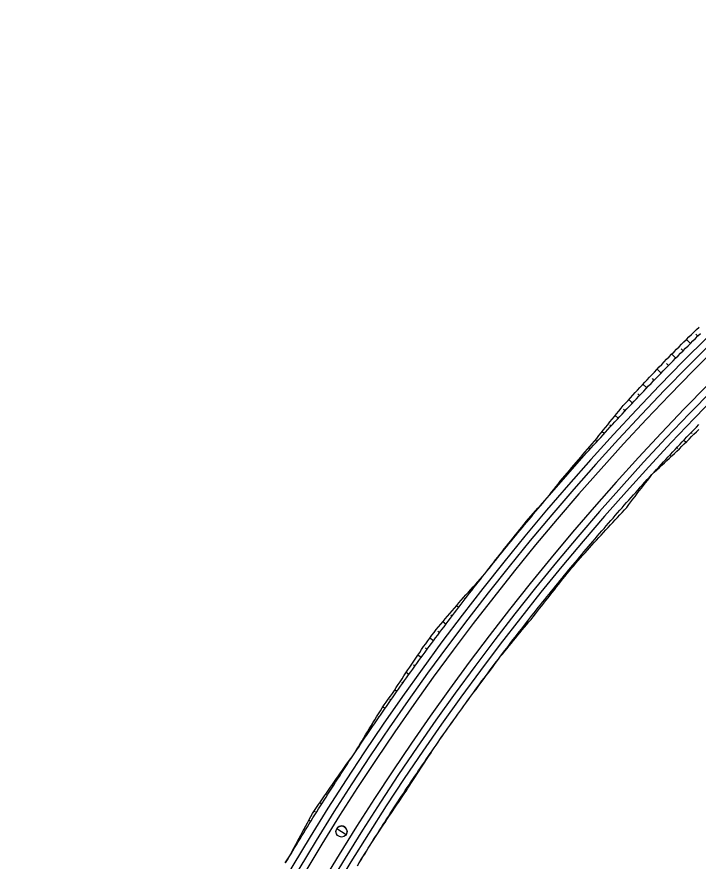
# Model space of a CAD drawing. Extents: x 6503541 to 6503743, y 5888004 to 5888145.
# Drawn here: x 6503588.85 to 6503591.205, y 5888045.189 to 5888048.108 of the extents above; entities that cross this region are included whole.
import ezdxf

# ---------------------------------------------------------------- set-up
doc = ezdxf.new("R2010")
doc.units = 0
doc.layers.add('12', color=7, linetype='Continuous')

msp = doc.modelspace()

# ---------------------------------------------------------------- linework, layer by layer
at = {"layer": '12'}
for p, q in [((6503591.1978, 5888047.0115), (6503591.2046, 5888047.0046)), ((6503591.1791, 5888046.9792), (6503591.1652, 5888046.9931)), ((6503591.1467, 5888046.9607), (6503591.1536, 5888046.9538)), ((6503591.1283, 5888046.9282), (6503591.1143, 5888046.9421)), ((6503591.096, 5888046.9095), (6503591.103, 5888046.9026)), ((6503591.0778, 5888046.8768), (6503591.064, 5888046.8903)), ((6503591.0278, 5888046.825), (6503591.0145, 5888046.8378)), ((6503591.046, 5888046.8575), (6503591.0528, 5888046.851)), ((6503590.9782, 5888046.7728), (6503590.9655, 5888046.7849)), ((6503590.9965, 5888046.8052), (6503591.003, 5888046.799)), ((6503590.9476, 5888046.7522), (6503590.9536, 5888046.7466)), ((6503590.9291, 5888046.7202), (6503590.9187, 5888046.7299)), ((6503590.9003, 5888046.6978), (6503590.9046, 5888046.6938)), ((6503590.8803, 5888046.6673), (6503590.8732, 5888046.6738)), ((6503591.1853, 5888046.6671), (6503591.1813, 5888046.6709)), ((6503590.8533, 5888046.6432), (6503590.8561, 5888046.6406)), ((6503591.1565, 5888046.6449), (6503591.1637, 5888046.638)), ((6503590.832, 5888046.6139), (6503590.827, 5888046.6184)), ((6503591.135, 5888046.6157), (6503591.1318, 5888046.6187)), ((6503590.8058, 5888046.589), (6503590.8079, 5888046.5871)), ((6503591.1072, 5888046.5924), (6503591.112, 5888046.5879)), ((6503590.784, 5888046.5602), (6503590.7802, 5888046.5635)), ((6503591.0842, 5888046.5646), (6503591.0826, 5888046.5661)), ((6503590.7586, 5888046.5346), (6503590.7602, 5888046.5332)), ((6503591.0582, 5888046.5396), (6503591.0592, 5888046.5387)), ((6503590.7365, 5888046.5061), (6503590.7339, 5888046.5084)), ((6503590.712, 5888046.4797), (6503590.713, 5888046.4789)), ((6503590.6895, 5888046.4516), (6503590.6889, 5888046.4521)), ((6503590.4655, 5888046.1797), (6503590.4654, 5888046.1798)), ((6503590.4423, 5888046.1522), (6503590.4432, 5888046.1515)), ((6503590.4211, 5888046.1231), (6503590.4172, 5888046.1261)), ((6503590.3961, 5888046.0969), (6503590.399, 5888046.0947)), ((6503590.377, 5888046.0661), (6503590.3694, 5888046.072)), ((6503590.3506, 5888046.041), (6503590.3552, 5888046.0375)), ((6503590.3335, 5888046.0088), (6503590.3228, 5888046.0169)), ((6503590.2903, 5888045.9512), (6503590.2777, 5888045.9605)), ((6503590.3057, 5888045.9846), (6503590.3118, 5888045.98)), ((6503590.2477, 5888045.8932), (6503590.2361, 5888045.9016)), ((6503590.2627, 5888045.9268), (6503590.2689, 5888045.9222)), ((6503590.2213, 5888045.8678), (6503590.2265, 5888045.864)), ((6503590.2055, 5888045.8348), (6503590.196, 5888045.8416)), ((6503590.1803, 5888045.8085), (6503590.1845, 5888045.8055)), ((6503590.1637, 5888045.7762), (6503590.1564, 5888045.7813)), ((6503590.1394, 5888045.7493), (6503590.143, 5888045.7467)), ((6503590.1224, 5888045.7172), (6503590.1149, 5888045.7224)), ((6503590.0989, 5888045.6897), (6503590.102, 5888045.6876)), ((6503590.0816, 5888045.6579), (6503590.0769, 5888045.6611)), ((6503590.0598, 5888045.6292), (6503590.0614, 5888045.6281)), ((6503590.0413, 5888045.5982), (6503590.0395, 5888045.5994)), ((6503590.0181, 5888045.5636), (6503590.0182, 5888045.5636)), ((6503590.0012, 5888045.5391), (6503590.0007, 5888045.5395)), ((6503589.9798, 5888045.5102), (6503589.982, 5888045.5086)), ((6503589.9607, 5888045.4796), (6503589.9591, 5888045.4808)), ((6503589.9384, 5888045.4513), (6503589.9428, 5888045.4482)), ((6503589.9206, 5888045.4198), (6503589.9179, 5888045.4217)), ((6503589.8975, 5888045.392), (6503589.9041, 5888045.3875)), ((6503589.8812, 5888045.3598), (6503589.8772, 5888045.3623)), ((6503589.8593, 5888045.3311), (6503589.8664, 5888045.3271)), ((6503589.8448, 5888045.298), (6503589.8421, 5888045.2995)), ((6503589.825, 5888045.2678), (6503589.8287, 5888045.2658)), ((6503589.809, 5888045.2355), (6503589.808, 5888045.236)), ((6503589.7912, 5888045.2042), (6503589.7914, 5888045.2041))]:
    msp.add_line(p, q, dxfattribs=at)
for points in [[(6503589.7789, 5888045.1832), (6503589.7851, 5888045.1937), (6503589.7914, 5888045.2041), (6503589.7976, 5888045.2145), (6503589.8039, 5888045.2249), (6503589.8102, 5888045.2353), (6503589.8164, 5888045.2457), (6503589.8227, 5888045.2561), (6503589.8291, 5888045.2665), (6503589.8354, 5888045.2768), (6503589.8417, 5888045.2872), (6503589.8481, 5888045.2975), (6503589.8545, 5888045.3079), (6503589.8608, 5888045.3182), (6503589.8672, 5888045.3285), (6503589.8736, 5888045.3388), (6503589.8801, 5888045.3491), (6503589.8865, 5888045.3594), (6503589.893, 5888045.3697), (6503589.8994, 5888045.38), (6503589.9059, 5888045.3903), (6503589.9124, 5888045.4005), (6503589.9189, 5888045.4108), (6503589.9254, 5888045.421), (6503589.932, 5888045.4313), (6503589.9385, 5888045.4415), (6503589.9451, 5888045.4517), (6503589.9517, 5888045.4619), (6503589.9582, 5888045.4721), (6503589.9649, 5888045.4823), (6503589.9715, 5888045.4925), (6503589.9781, 5888045.5027), (6503589.9847, 5888045.5129), (6503589.9914, 5888045.523), (6503589.9981, 5888045.5332), (6503590.0048, 5888045.5433), (6503590.0115, 5888045.5534), (6503590.0182, 5888045.5636), (6503590.0249, 5888045.5737), (6503590.0316, 5888045.5838), (6503590.0384, 5888045.5939), (6503590.0451, 5888045.604), (6503590.0519, 5888045.614), (6503590.0587, 5888045.6241), (6503590.0655, 5888045.6342), (6503590.0723, 5888045.6442), (6503590.0792, 5888045.6543), (6503590.086, 5888045.6643), (6503590.0929, 5888045.6743), (6503590.0998, 5888045.6843), (6503590.1066, 5888045.6943), (6503590.1135, 5888045.7043), (6503590.1205, 5888045.7143), (6503590.1274, 5888045.7243), (6503590.1343, 5888045.7343), (6503590.1413, 5888045.7442), (6503590.1482, 5888045.7542), (6503590.1552, 5888045.7641), (6503590.1622, 5888045.774), (6503590.1692, 5888045.7839), (6503590.1762, 5888045.7939), (6503590.1833, 5888045.8038), (6503590.1903, 5888045.8137), (6503590.1974, 5888045.8235), (6503590.2044, 5888045.8334), (6503590.2115, 5888045.8433), (6503590.2186, 5888045.8531), (6503590.2257, 5888045.863), (6503590.2329, 5888045.8728), (6503590.24, 5888045.8826), (6503590.2471, 5888045.8925), (6503590.2543, 5888045.9023), (6503590.2615, 5888045.9121), (6503590.2687, 5888045.9219), (6503590.2759, 5888045.9316), (6503590.2831, 5888045.9414), (6503590.2903, 5888045.9512), (6503590.2976, 5888045.9609), (6503590.3048, 5888045.9706), (6503590.3121, 5888045.9804), (6503590.3194, 5888045.9901), (6503590.3267, 5888045.9998), (6503590.334, 5888046.0095), (6503590.3413, 5888046.0192), (6503590.3486, 5888046.0289), (6503590.356, 5888046.0386), (6503590.3633, 5888046.0482), (6503590.3707, 5888046.0579), (6503590.3781, 5888046.0675), (6503590.3855, 5888046.0771), (6503590.3929, 5888046.0868), (6503590.4003, 5888046.0964), (6503590.4077, 5888046.106), (6503590.4152, 5888046.1156), (6503590.4226, 5888046.1252), (6503590.4301, 5888046.1347), (6503590.4376, 5888046.1443), (6503590.4451, 5888046.1539), (6503590.4526, 5888046.1634), (6503590.4601, 5888046.1729), (6503590.4677, 5888046.1825), (6503590.4752, 5888046.192), (6503590.4828, 5888046.2015), (6503590.4904, 5888046.211), (6503590.498, 5888046.2204), (6503590.5056, 5888046.2299), (6503590.5132, 5888046.2394), (6503590.5208, 5888046.2488), (6503590.5284, 5888046.2583), (6503590.5361, 5888046.2677), (6503590.5437, 5888046.2771), (6503590.5514, 5888046.2865), (6503590.5591, 5888046.2959), (6503590.5668, 5888046.3053), (6503590.5745, 5888046.3147), (6503590.5822, 5888046.3241), (6503590.59, 5888046.3334), (6503590.5977, 5888046.3428), (6503590.6055, 5888046.3521), (6503590.6133, 5888046.3615), (6503590.6211, 5888046.3708), (6503590.6289, 5888046.3801), (6503590.6367, 5888046.3894), (6503590.6445, 5888046.3987), (6503590.6523, 5888046.408), (6503590.6602, 5888046.4172), (6503590.6681, 5888046.4265), (6503590.6759, 5888046.4357), (6503590.6838, 5888046.445), (6503590.6917, 5888046.4542), (6503590.6996, 5888046.4634), (6503590.7076, 5888046.4726), (6503590.7155, 5888046.4818), (6503590.7234, 5888046.491), (6503590.7314, 5888046.5001), (6503590.7394, 5888046.5093), (6503590.7474, 5888046.5185), (6503590.7554, 5888046.5276), (6503590.7634, 5888046.5367), (6503590.7714, 5888046.5458), (6503590.7794, 5888046.555), (6503590.7875, 5888046.5641), (6503590.7955, 5888046.5731), (6503590.8036, 5888046.5822), (6503590.8117, 5888046.5913), (6503590.8198, 5888046.6003), (6503590.8279, 5888046.6094), (6503590.836, 5888046.6184), (6503590.8441, 5888046.6274), (6503590.8523, 5888046.6364), (6503590.8604, 5888046.6454), (6503590.8686, 5888046.6544), (6503590.8768, 5888046.6634), (6503590.885, 5888046.6724), (6503590.8932, 5888046.6813), (6503590.9014, 5888046.6903), (6503590.9096, 5888046.6992), (6503590.9178, 5888046.7081), (6503590.9261, 5888046.717), (6503590.9344, 5888046.7259), (6503590.9426, 5888046.7348), (6503590.9509, 5888046.7437), (6503590.9592, 5888046.7526), (6503590.9675, 5888046.7614), (6503590.9759, 5888046.7703), (6503590.9842, 5888046.7791), (6503590.9925, 5888046.7879), (6503591.0009, 5888046.7968), (6503591.0093, 5888046.8056), (6503591.0176, 5888046.8144), (6503591.026, 5888046.8231), (6503591.0344, 5888046.8319), (6503591.0428, 5888046.8407), (6503591.0513, 5888046.8494), (6503591.0597, 5888046.8581), (6503591.0682, 5888046.8669), (6503591.0766, 5888046.8756), (6503591.0851, 5888046.8843), (6503591.0936, 5888046.893), (6503591.1021, 5888046.9016), (6503591.1106, 5888046.9103), (6503591.1191, 5888046.919), (6503591.1276, 5888046.9276), (6503591.1362, 5888046.9362), (6503591.1447, 5888046.9449), (6503591.1533, 5888046.9535), (6503591.1619, 5888046.9621), (6503591.1705, 5888046.9707), (6503591.1791, 5888046.9792), (6503591.1877, 5888046.9878), (6503591.1963, 5888046.9963), (6503591.2049, 5888047.0049), (6503591.2136, 5888047.0134)], [(6503590.6758, 5888046.4358), (6503590.6835, 5888046.4452), (6503590.691, 5888046.4548), (6503590.6985, 5888046.4644), (6503590.706, 5888046.474), (6503590.7135, 5888046.4835), (6503590.7211, 5888046.493), (6503590.7289, 5888046.5023), (6503590.7366, 5888046.5117), (6503590.7444, 5888046.521), (6503590.7522, 5888046.5303), (6503590.7601, 5888046.5396), (6503590.7679, 5888046.5489), (6503590.7757, 5888046.5582), (6503590.7836, 5888046.5675), (6503590.7914, 5888046.5768), (6503590.7993, 5888046.586), (6503590.8072, 5888046.5953), (6503590.8151, 5888046.6045), (6503590.823, 5888046.6137), (6503590.831, 5888046.6229), (6503590.8389, 5888046.6321), (6503590.8469, 5888046.6413), (6503590.8547, 5888046.6507), (6503590.8623, 5888046.6602), (6503590.8699, 5888046.6697), (6503590.8775, 5888046.6792), (6503590.8852, 5888046.6887), (6503590.8928, 5888046.6981), (6503590.9005, 5888046.7076), (6503590.9082, 5888046.717), (6503590.9159, 5888046.7265), (6503590.9236, 5888046.7359), (6503590.9313, 5888046.7454), (6503590.9391, 5888046.7548), (6503590.9468, 5888046.7642), (6503590.9549, 5888046.7733), (6503590.9631, 5888046.7823), (6503590.9713, 5888046.7912), (6503590.9796, 5888046.8002), (6503590.9879, 5888046.8091), (6503590.9961, 5888046.818), (6503591.0044, 5888046.827), (6503591.0127, 5888046.8359), (6503591.021, 5888046.8447), (6503591.0294, 5888046.8536), (6503591.0377, 5888046.8625), (6503591.0461, 5888046.8713), (6503591.0544, 5888046.8802), (6503591.0628, 5888046.889), (6503591.0712, 5888046.8978), (6503591.0796, 5888046.9066), (6503591.088, 5888046.9154), (6503591.0965, 5888046.9242), (6503591.1051, 5888046.9328), (6503591.1136, 5888046.9414), (6503591.1222, 5888046.9501), (6503591.1308, 5888046.9587), (6503591.1394, 5888046.9673), (6503591.148, 5888046.976), (6503591.1566, 5888046.9846), (6503591.1652, 5888046.9931), (6503591.1739, 5888047.0016), (6503591.1826, 5888047.0101), (6503591.1914, 5888047.0186), (6503591.2001, 5888047.0271), (6503591.2088, 5888047.0356)], [(6503590.0333, 5888045.1836), (6503590.0395, 5888045.1937), (6503590.0457, 5888045.2038), (6503590.052, 5888045.2139), (6503590.0582, 5888045.2239), (6503590.0645, 5888045.234), (6503590.0708, 5888045.244), (6503590.0771, 5888045.2541), (6503590.0834, 5888045.2641), (6503590.0897, 5888045.2741), (6503590.0961, 5888045.2842), (6503590.1024, 5888045.2942), (6503590.1088, 5888045.3042), (6503590.1152, 5888045.3142), (6503590.1216, 5888045.3241), (6503590.128, 5888045.3341), (6503590.1344, 5888045.3441), (6503590.1408, 5888045.354), (6503590.1473, 5888045.364), (6503590.1537, 5888045.3739), (6503590.1602, 5888045.3839), (6503590.1667, 5888045.3938), (6503590.1732, 5888045.4037), (6503590.1797, 5888045.4136), (6503590.1862, 5888045.4235), (6503590.1928, 5888045.4334), (6503590.1993, 5888045.4433), (6503590.2059, 5888045.4532), (6503590.2124, 5888045.463), (6503590.219, 5888045.4729), (6503590.2256, 5888045.4827), (6503590.2323, 5888045.4926), (6503590.2389, 5888045.5024), (6503590.2455, 5888045.5122), (6503590.2522, 5888045.522), (6503590.2589, 5888045.5318), (6503590.2655, 5888045.5416), (6503590.2722, 5888045.5514), (6503590.2789, 5888045.5612), (6503590.2857, 5888045.5709), (6503590.2924, 5888045.5807), (6503590.2991, 5888045.5904), (6503590.3059, 5888045.6002), (6503590.3127, 5888045.6099), (6503590.3195, 5888045.6196), (6503590.3263, 5888045.6293), (6503590.3331, 5888045.639), (6503590.3399, 5888045.6487), (6503590.3467, 5888045.6584), (6503590.3536, 5888045.6681), (6503590.3605, 5888045.6778), (6503590.3673, 5888045.6874), (6503590.3742, 5888045.6971), (6503590.3811, 5888045.7067), (6503590.388, 5888045.7163), (6503590.395, 5888045.7259), (6503590.4019, 5888045.7356), (6503590.4089, 5888045.7452), (6503590.4158, 5888045.7547), (6503590.4228, 5888045.7643), (6503590.4298, 5888045.7739), (6503590.4368, 5888045.7835), (6503590.4438, 5888045.793), (6503590.4509, 5888045.8026), (6503590.4579, 5888045.8121), (6503590.465, 5888045.8216), (6503590.472, 5888045.8311), (6503590.4791, 5888045.8407), (6503590.4862, 5888045.8502), (6503590.4933, 5888045.8596), (6503590.5004, 5888045.8691), (6503590.5076, 5888045.8786), (6503590.5147, 5888045.888), (6503590.5219, 5888045.8975), (6503590.529, 5888045.9069), (6503590.5362, 5888045.9164), (6503590.5434, 5888045.9258), (6503590.5506, 5888045.9352), (6503590.5578, 5888045.9446), (6503590.5651, 5888045.954), (6503590.5723, 5888045.9634), (6503590.5796, 5888045.9728), (6503590.5868, 5888045.9821), (6503590.5941, 5888045.9915), (6503590.6014, 5888046.0008), (6503590.6087, 5888046.0102), (6503590.616, 5888046.0195), (6503590.6234, 5888046.0288), (6503590.6307, 5888046.0381), (6503590.6381, 5888046.0474), (6503590.6455, 5888046.0567), (6503590.6528, 5888046.066), (6503590.6602, 5888046.0752), (6503590.6676, 5888046.0845), (6503590.6751, 5888046.0937), (6503590.6825, 5888046.103), (6503590.6899, 5888046.1122), (6503590.6974, 5888046.1214), (6503590.7049, 5888046.1306), (6503590.7123, 5888046.1398), (6503590.7198, 5888046.149), (6503590.7273, 5888046.1582), (6503590.7348, 5888046.1673), (6503590.7424, 5888046.1765), (6503590.7499, 5888046.1857), (6503590.7575, 5888046.1948), (6503590.765, 5888046.2039), (6503590.7726, 5888046.213), (6503590.7802, 5888046.2221), (6503590.7878, 5888046.2312), (6503590.7954, 5888046.2403), (6503590.8031, 5888046.2494), (6503590.8107, 5888046.2585), (6503590.8183, 5888046.2675), (6503590.826, 5888046.2766), (6503590.8337, 5888046.2856), (6503590.8414, 5888046.2946), (6503590.8491, 5888046.3036), (6503590.8568, 5888046.3126), (6503590.8645, 5888046.3216), (6503590.8722, 5888046.3306), (6503590.88, 5888046.3396), (6503590.8877, 5888046.3486), (6503590.8955, 5888046.3575), (6503590.9033, 5888046.3665), (6503590.9111, 5888046.3754), (6503590.9189, 5888046.3843), (6503590.9267, 5888046.3932), (6503590.9345, 5888046.4021), (6503590.9424, 5888046.411), (6503590.9502, 5888046.4199), (6503590.9581, 5888046.4288), (6503590.966, 5888046.4376), (6503590.9739, 5888046.4465), (6503590.9818, 5888046.4553), (6503590.9897, 5888046.4641), (6503590.9976, 5888046.4729), (6503591.0056, 5888046.4818), (6503591.0135, 5888046.4906), (6503591.0215, 5888046.4993), (6503591.0294, 5888046.5081), (6503591.0374, 5888046.5169), (6503591.0454, 5888046.5256), (6503591.0534, 5888046.5344), (6503591.0614, 5888046.5431), (6503591.0695, 5888046.5518), (6503591.0775, 5888046.5605), (6503591.0856, 5888046.5692), (6503591.0936, 5888046.5779), (6503591.1017, 5888046.5866), (6503591.1098, 5888046.5953), (6503591.1179, 5888046.6039), (6503591.126, 5888046.6126), (6503591.1341, 5888046.6212), (6503591.1423, 5888046.6298), (6503591.1504, 5888046.6384), (6503591.1586, 5888046.647), (6503591.1667, 5888046.6556), (6503591.1749, 5888046.6642), (6503591.1831, 5888046.6728), (6503591.1913, 5888046.6813), (6503591.1995, 5888046.6899), (6503591.2077, 5888046.6984)], [(6503591.0456, 5888046.5254), (6503591.054, 5888046.5338), (6503591.0627, 5888046.5419), (6503591.0715, 5888046.55), (6503591.0802, 5888046.558), (6503591.089, 5888046.566), (6503591.0978, 5888046.5741), (6503591.1062, 5888046.5824), (6503591.1147, 5888046.5907), (6503591.1234, 5888046.5988), (6503591.132, 5888046.6069), (6503591.1407, 5888046.615), (6503591.1491, 5888046.6234), (6503591.1575, 5888046.6318), (6503591.1659, 5888046.6401), (6503591.1743, 5888046.6485), (6503591.1827, 5888046.6568), (6503591.1911, 5888046.6651), (6503591.1996, 5888046.6734), (6503591.208, 5888046.6817)], [(6503590.5148, 5888045.888), (6503590.5221, 5888045.8973), (6503590.5296, 5888045.9065), (6503590.5371, 5888045.9157), (6503590.5446, 5888045.9249), (6503590.5521, 5888045.9341), (6503590.5596, 5888045.9432), (6503590.5672, 5888045.9524), (6503590.5747, 5888045.9615), (6503590.5823, 5888045.9707), (6503590.5898, 5888045.9798), (6503590.5974, 5888045.9889), (6503590.605, 5888045.998), (6503590.6126, 5888046.0071), (6503590.6203, 5888046.0162), (6503590.6279, 5888046.0252), (6503590.6354, 5888046.0344), (6503590.6426, 5888046.0438), (6503590.6499, 5888046.0532), (6503590.6572, 5888046.0625), (6503590.6644, 5888046.0719), (6503590.6717, 5888046.0812), (6503590.6791, 5888046.0905), (6503590.6864, 5888046.0998), (6503590.6937, 5888046.1091), (6503590.7011, 5888046.1184), (6503590.7084, 5888046.1277), (6503590.7158, 5888046.137), (6503590.7232, 5888046.1463), (6503590.7306, 5888046.1555), (6503590.738, 5888046.1648), (6503590.7454, 5888046.174), (6503590.7529, 5888046.1832), (6503590.7603, 5888046.1924), (6503590.7678, 5888046.2016), (6503590.7754, 5888046.2107), (6503590.783, 5888046.2198), (6503590.7907, 5888046.2288), (6503590.7986, 5888046.2376), (6503590.8065, 5888046.2465), (6503590.8144, 5888046.2553), (6503590.8224, 5888046.2641), (6503590.8303, 5888046.2729), (6503590.8383, 5888046.2817), (6503590.8463, 5888046.2904), (6503590.8542, 5888046.2992), (6503590.8622, 5888046.308), (6503590.8703, 5888046.3167), (6503590.8783, 5888046.3254), (6503590.8863, 5888046.3341), (6503590.8943, 5888046.3428), (6503590.9024, 5888046.3515), (6503590.9105, 5888046.3602), (6503590.9185, 5888046.3689), (6503590.9266, 5888046.3775), (6503590.9347, 5888046.3862), (6503590.9428, 5888046.3948), (6503590.951, 5888046.4034), (6503590.9587, 5888046.4124), (6503590.9659, 5888046.4219), (6503590.973, 5888046.4313), (6503590.9802, 5888046.4408), (6503590.9875, 5888046.4502), (6503590.9947, 5888046.4597), (6503591.0019, 5888046.4691), (6503591.0092, 5888046.4785), (6503591.0164, 5888046.4879), (6503591.0237, 5888046.4973), (6503591.031, 5888046.5067), (6503591.0383, 5888046.516), (6503591.0456, 5888046.5254)], [(6503590.4677, 5888046.1825), (6503590.4751, 5888046.192), (6503590.4826, 5888046.2017), (6503590.49, 5888046.2113), (6503590.4975, 5888046.2208), (6503590.505, 5888046.2304), (6503590.5125, 5888046.24), (6503590.52, 5888046.2495), (6503590.5275, 5888046.259), (6503590.535, 5888046.2686), (6503590.5426, 5888046.2781), (6503590.5501, 5888046.2876), (6503590.5577, 5888046.2971), (6503590.5653, 5888046.3066), (6503590.5729, 5888046.3161), (6503590.5805, 5888046.3255), (6503590.5881, 5888046.335), (6503590.5958, 5888046.3444), (6503590.6034, 5888046.3539), (6503590.6111, 5888046.3633), (6503590.6187, 5888046.3727), (6503590.6264, 5888046.3821), (6503590.6346, 5888046.3911), (6503590.6429, 5888046.4001), (6503590.6511, 5888046.409), (6503590.6593, 5888046.418), (6503590.6676, 5888046.4269), (6503590.6758, 5888046.4358)], [(6503590.0181, 5888045.5636), (6503590.0243, 5888045.574), (6503590.0306, 5888045.5845), (6503590.0368, 5888045.5949), (6503590.0431, 5888045.6053), (6503590.0494, 5888045.6158), (6503590.0557, 5888045.6262), (6503590.062, 5888045.6366), (6503590.0683, 5888045.647), (6503590.0746, 5888045.6574), (6503590.0809, 5888045.6678), (6503590.0873, 5888045.6781), (6503590.0937, 5888045.6885), (6503590.1001, 5888045.6989), (6503590.1065, 5888045.7092), (6503590.1129, 5888045.7196), (6503590.1199, 5888045.7295), (6503590.1269, 5888045.7394), (6503590.134, 5888045.7493), (6503590.1411, 5888045.7592), (6503590.1482, 5888045.7691), (6503590.155, 5888045.7791), (6503590.1616, 5888045.7893), (6503590.1683, 5888045.7995), (6503590.175, 5888045.8097), (6503590.1816, 5888045.8198), (6503590.1883, 5888045.83), (6503590.1951, 5888045.8401), (6503590.2018, 5888045.8503), (6503590.2085, 5888045.8604), (6503590.2153, 5888045.8705), (6503590.2221, 5888045.8806), (6503590.2288, 5888045.8907), (6503590.2357, 5888045.9008), (6503590.2425, 5888045.9109), (6503590.2493, 5888045.921), (6503590.2561, 5888045.9311), (6503590.2633, 5888045.9409), (6503590.2705, 5888045.9507), (6503590.2777, 5888045.9605), (6503590.2849, 5888045.9703), (6503590.2922, 5888045.9801), (6503590.2999, 5888045.9895), (6503590.3077, 5888045.9989), (6503590.3155, 5888046.0082), (6503590.3233, 5888046.0175), (6503590.3312, 5888046.0268), (6503590.339, 5888046.0362), (6503590.3469, 5888046.0455), (6503590.3548, 5888046.0547), (6503590.3626, 5888046.064), (6503590.3705, 5888046.0733), (6503590.3784, 5888046.0826), (6503590.3865, 5888046.0917), (6503590.3946, 5888046.1008), (6503590.4027, 5888046.1099), (6503590.4108, 5888046.119), (6503590.4189, 5888046.1281), (6503590.427, 5888046.1371), (6503590.4352, 5888046.1462), (6503590.4434, 5888046.1552), (6503590.4515, 5888046.1643), (6503590.4597, 5888046.1733), (6503590.4677, 5888046.1825)], [(6503590.3881, 5888045.7163), (6503590.3951, 5888045.7259), (6503590.4021, 5888045.7354), (6503590.4091, 5888045.745), (6503590.4162, 5888045.7545), (6503590.4232, 5888045.764), (6503590.4303, 5888045.7735), (6503590.4374, 5888045.783), (6503590.4445, 5888045.7925), (6503590.4516, 5888045.802), (6503590.4587, 5888045.8115), (6503590.4658, 5888045.821), (6503590.473, 5888045.8305), (6503590.48, 5888045.84), (6503590.487, 5888045.8495), (6503590.4941, 5888045.8591), (6503590.5011, 5888045.8686), (6503590.5079, 5888045.8783), (6503590.5148, 5888045.888)], [(6503590.3127, 5888045.6099), (6503590.3196, 5888045.6195), (6503590.3264, 5888045.6292), (6503590.3333, 5888045.6389), (6503590.3403, 5888045.6484), (6503590.3472, 5888045.6581), (6503590.354, 5888045.6678), (6503590.3608, 5888045.6775), (6503590.3676, 5888045.6872), (6503590.3744, 5888045.697), (6503590.3812, 5888045.7067), (6503590.3881, 5888045.7163)], [(6503590.0709, 5888045.244), (6503590.0773, 5888045.2539), (6503590.0838, 5888045.2639), (6503590.0903, 5888045.2738), (6503590.0968, 5888045.2837), (6503590.1033, 5888045.2936), (6503590.1098, 5888045.3035), (6503590.1163, 5888045.3134), (6503590.1229, 5888045.3233), (6503590.1294, 5888045.3332), (6503590.136, 5888045.3431), (6503590.1426, 5888045.3529), (6503590.1492, 5888045.3628), (6503590.1558, 5888045.3726), (6503590.1624, 5888045.3824), (6503590.169, 5888045.3923), (6503590.1757, 5888045.4021), (6503590.1823, 5888045.4119), (6503590.189, 5888045.4217), (6503590.1956, 5888045.4315), (6503590.202, 5888045.4415), (6503590.2084, 5888045.4515), (6503590.2148, 5888045.4614), (6503590.2212, 5888045.4714), (6503590.2277, 5888045.4813), (6503590.2341, 5888045.4913), (6503590.2406, 5888045.5012), (6503590.2471, 5888045.5111), (6503590.2536, 5888045.5211), (6503590.2601, 5888045.531), (6503590.2666, 5888045.5409), (6503590.2732, 5888045.5508), (6503590.2797, 5888045.5606), (6503590.2863, 5888045.5705), (6503590.2928, 5888045.5804), (6503590.2994, 5888045.5902), (6503590.306, 5888045.6001), (6503590.3127, 5888045.6099)], [(6503589.7912, 5888045.2042), (6503589.7968, 5888045.215), (6503589.8025, 5888045.2257), (6503589.8082, 5888045.2365), (6503589.814, 5888045.2472), (6503589.8197, 5888045.2579), (6503589.8255, 5888045.2687), (6503589.8312, 5888045.2794), (6503589.837, 5888045.2901), (6503589.8428, 5888045.3008), (6503589.8486, 5888045.3115), (6503589.8544, 5888045.3222), (6503589.8603, 5888045.3329), (6503589.8661, 5888045.3435), (6503589.872, 5888045.3542), (6503589.8786, 5888045.3644), (6503589.8854, 5888045.3745), (6503589.8923, 5888045.3845), (6503589.8992, 5888045.3945), (6503589.9061, 5888045.4046), (6503589.9129, 5888045.4146), (6503589.9199, 5888045.4246), (6503589.9268, 5888045.4346), (6503589.9337, 5888045.4446), (6503589.9407, 5888045.4546), (6503589.9476, 5888045.4645), (6503589.9546, 5888045.4745), (6503589.9616, 5888045.4844), (6503589.9686, 5888045.4944), (6503589.9757, 5888045.5043), (6503589.9827, 5888045.5142), (6503589.9897, 5888045.5241), (6503589.9968, 5888045.534), (6503590.0039, 5888045.5439), (6503590.011, 5888045.5538), (6503590.0181, 5888045.5636)], [(6503589.956, 5888045.3017), (6503589.9886, 5888045.2814)], [(6503590.0271, 5888045.1735), (6503590.0333, 5888045.1836), (6503590.0397, 5888045.1936), (6503590.046, 5888045.2036), (6503590.0524, 5888045.2136), (6503590.059, 5888045.2234), (6503590.0649, 5888045.2337), (6503590.0709, 5888045.244)], [(6503589.7779, 5888045.1838), (6503589.7847, 5888045.1939), (6503589.7912, 5888045.2042)]]:
    msp.add_lwpolyline(points, dxfattribs=at)
msp.add_circle((6503589.9723, 5888045.2916), 0.0192, dxfattribs=at)
for centre, radius, start, end in [((6503597.6063, 5888040.5248), 9.0828, 123.39571, 170.62857), ((6503597.6063, 5888040.5248), 9.0588, 123.39571, 170.62857), ((6503597.6063, 5888040.5248), 9.0348, 123.39571, 170.62857), ((6503597.6063, 5888040.5248), 8.9652, 123.39571, 170.62857), ((6503597.6063, 5888040.5248), 8.9412, 123.39571, 170.62857), ((6503597.6063, 5888040.5248), 8.9172, 123.39571, 170.62857), ((6503589.9723, 5888045.2916), 0.0192, 23.5718, 148.019), ((6503589.9723, 5888045.2916), 0.0192, 328.019, 23.5718)]:
    msp.add_arc(centre, radius, start, end, dxfattribs=at)

doc.saveas('drawing.dxf')
